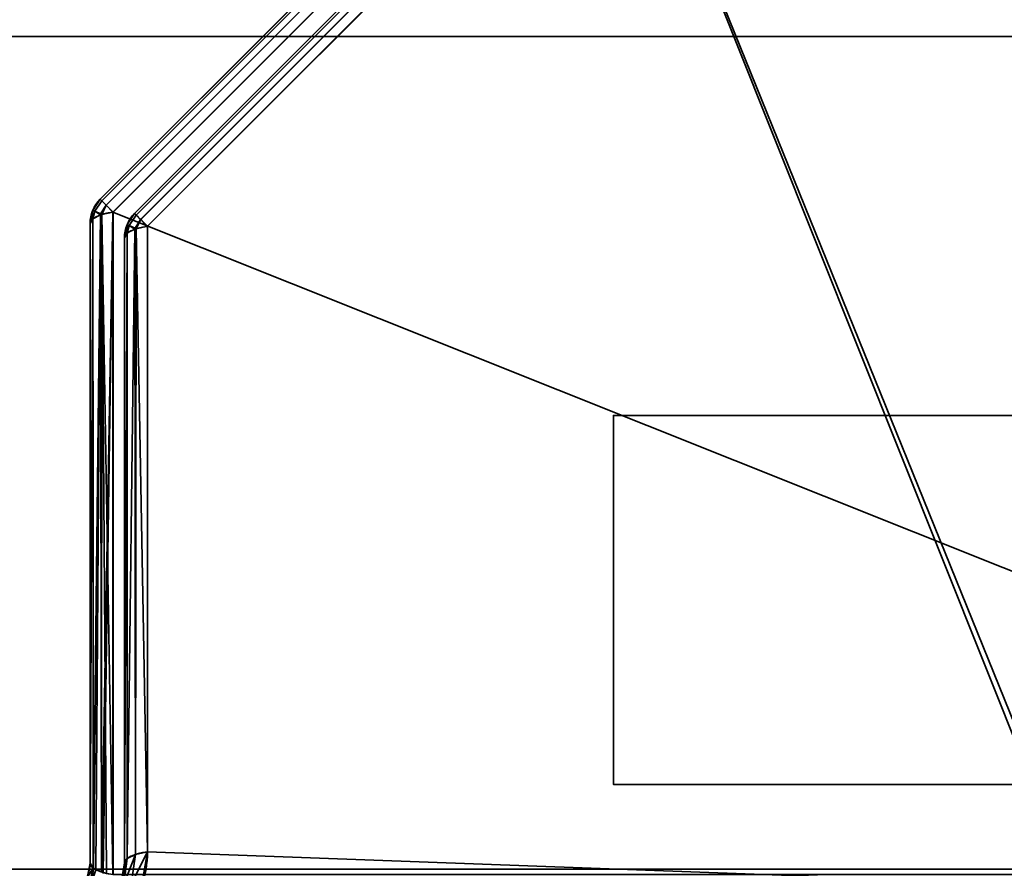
# Model space of a CAD drawing. Header units: millimetres. Extents: x -503 to 6703, y -110 to 249.
# Tile 918 of 1056: x 4005 to 4025, y -26 to -9. Entities that reach past the tile are written whole.
import ezdxf

# ---------------------------------------------------------------- set-up
doc = ezdxf.new("R2010")
doc.units = ezdxf.units.MM
doc.layers.add('152', color=7, linetype='Continuous', true_color=0xffffff)

# ---------------------------------------------------------------- blocks, each defined once
blk = doc.blocks.new('UG_SURFACE_004')
at = {"layer": '152', "color": 252, "linetype": 'Continuous', "lineweight": 35}
for points in [[(5156.5, -9.3, 2212.25), (5156.5, 230.4, 2212.25), (3843.5, 230.4, 2212.25), (3843.5, -9.3, 2212.25)], [(3993.5, -9.3, 2062.25), (3993.5, 230.4, 2062.25), (5006.5, 230.4, 2062.25), (5006.5, -9.3, 2062.25)], [(5156.5, -9.3, 2212.25), (3843.5, -9.3, 2212.25), (3993.5, -9.3, 2062.25), (5006.5, -9.3, 2062.25)]]:
    blk.add_3dface(points, dxfattribs=at)
blk = doc.blocks.new('UG_SURFACE_313')
at = {"layer": '152', "color": 35, "linetype": 'Continuous', "lineweight": 35}
for points in [[(4037, -17, 1037), (4017, -17, 1037), (4017, -17, 1067), (4037, -17, 1067)], [(4037, -24.5, 1037), (4017, -24.5, 1037), (4017, -17, 1037), (4037, -17, 1037)], [(4037, -17, 1067), (4017, -17, 1067), (4017, -24.5, 1067), (4037, -24.5, 1067)], [(4017, -17, 1037), (4017, -24.5, 1037), (4017, -24.5, 1067), (4017, -17, 1067)], [(4037, -24.5, 1067), (4017, -24.5, 1067), (4017, -24.5, 1037), (4037, -24.5, 1037)]]:
    blk.add_3dface(points, dxfattribs=at)
blk = doc.blocks.new('UG_SURFACE_335')
at = {"layer": '152', "color": 252, "linetype": 'Continuous', "lineweight": 35}
for points in [[(4037, -17, 1037), (4017, -17, 1037), (4017, -17, 1067), (4037, -17, 1067)], [(4037, -24.5, 1037), (4017, -24.5, 1037), (4017, -17, 1037), (4037, -17, 1037)], [(4037, -17, 1067), (4017, -17, 1067), (4017, -24.5, 1067), (4037, -24.5, 1067)], [(4017, -17, 1037), (4017, -24.5, 1037), (4017, -24.5, 1067), (4017, -17, 1067)], [(4037, -24.5, 1067), (4017, -24.5, 1067), (4017, -24.5, 1037), (4037, -24.5, 1037)]]:
    blk.add_3dface(points, dxfattribs=at)
blk = doc.blocks.new('UG_SURFACE_348')
at = {"layer": '152', "color": 252, "linetype": 'Continuous', "lineweight": 35}
for points in [[(4006.596, -12.637, 1158.736), (4016.637, -2.596, 1158.736), (4016.605, -2.564, 1158.489), (4006.564, -12.605, 1158.489)], [(4016.637, -2.596, 1011.264), (4006.596, -12.637, 1011.264), (4006.564, -12.605, 1011.511), (4016.605, -2.564, 1011.511)], [(4016.605, -2.564, 1158.489), (4016.605, -2.564, 1011.511), (4006.564, -12.605, 1011.511), (4006.564, -12.605, 1158.489)], [(4016.637, -2.596, 1158.737), (4016.637, -2.596, 1158.736), (4006.596, -12.637, 1158.736), (4006.596, -12.637, 1158.737)], [(4006.596, -12.637, 1158.737), (4006.688, -12.729, 1158.951), (4016.728, -2.688, 1158.951), (4016.637, -2.596, 1158.737)], [(4016.637, -2.596, 1011.263), (4016.728, -2.688, 1011.049), (4006.688, -12.729, 1011.049), (4006.596, -12.637, 1011.263)], [(4006.596, -12.637, 1011.263), (4006.596, -12.637, 1011.264), (4016.637, -2.596, 1011.264), (4016.637, -2.596, 1011.263)], [(4016.73, -2.689, 1158.954), (4016.728, -2.688, 1158.951), (4006.688, -12.729, 1158.951), (4006.689, -12.73, 1158.954)], [(4006.689, -12.73, 1011.046), (4006.688, -12.729, 1011.049), (4016.728, -2.688, 1011.049), (4016.73, -2.689, 1011.046)], [(4006.689, -12.73, 1158.954), (4006.826, -12.868, 1159.107), (4016.868, -2.827, 1159.107), (4016.73, -2.689, 1158.954)], [(4016.73, -2.689, 1011.046), (4016.868, -2.827, 1010.893), (4006.826, -12.868, 1010.893), (4006.689, -12.73, 1011.046)], [(4030.333, -22.252, 1171.473), (4030.333, -2.827, 1164.17), (4016.868, -2.827, 1159.107), (4006.826, -12.868, 1159.107)], [(4026.252, -26.332, 998.527), (4006.826, -26.332, 1005.831), (4006.826, -12.868, 1010.893), (4016.868, -2.827, 1010.893)], [(4016.868, -2.827, 1010.893), (4030.333, -2.827, 1005.831), (4030.333, -22.252, 998.527), (4026.252, -26.332, 998.527)], [(4007.296, -12.927, 1011.685), (4016.927, -3.296, 1011.685), (4016.895, -3.264, 1011.932), (4007.264, -12.895, 1011.932)], [(4016.895, -3.264, 1158.068), (4007.264, -12.895, 1158.068), (4007.264, -12.895, 1011.932), (4016.895, -3.264, 1011.932)], [(4016.927, -3.296, 1158.315), (4007.296, -12.927, 1158.315), (4007.264, -12.895, 1158.068), (4016.895, -3.264, 1158.068)], [(4016.927, -3.296, 1011.683), (4016.927, -3.296, 1011.685), (4007.296, -12.927, 1011.685), (4007.296, -12.927, 1011.683)], [(4007.296, -12.927, 1011.683), (4007.388, -13.019, 1011.47), (4017.018, -3.388, 1011.47), (4016.927, -3.296, 1011.683)], [(4007.296, -12.927, 1158.317), (4007.296, -12.927, 1158.315), (4016.927, -3.296, 1158.315), (4016.927, -3.296, 1158.317)], [(4016.927, -3.296, 1158.317), (4017.018, -3.388, 1158.53), (4007.388, -13.019, 1158.53), (4007.296, -12.927, 1158.317)], [(4017.02, -3.389, 1011.467), (4017.018, -3.388, 1011.47), (4007.388, -13.019, 1011.47), (4007.389, -13.02, 1011.467)], [(4007.389, -13.02, 1158.533), (4007.388, -13.019, 1158.53), (4017.018, -3.388, 1158.53), (4017.02, -3.389, 1158.533)], [(4007.389, -13.02, 1011.467), (4007.526, -13.157, 1011.314), (4017.158, -3.527, 1011.314), (4017.02, -3.389, 1011.467)], [(4017.02, -3.389, 1158.533), (4017.158, -3.527, 1158.686), (4007.526, -13.157, 1158.686), (4007.389, -13.02, 1158.533)], [(4026.485, -26.565, 1170.855), (4007.526, -25.868, 1163.465), (4007.526, -13.157, 1158.686), (4017.158, -3.527, 1158.686)], [(4017.158, -3.527, 1011.314), (4007.526, -13.157, 1011.314), (4007.526, -25.868, 1006.535), (4026.485, -26.565, 999.145)], [(4017.158, -3.527, 1158.686), (4029.868, -3.527, 1163.465), (4030.565, -22.485, 1170.855), (4026.485, -26.565, 1170.855)], [(4026.485, -26.565, 999.145), (4030.565, -22.485, 999.145), (4029.868, -3.527, 1006.535), (4017.158, -3.527, 1011.314)], [(4006.413, -12.832, 1011.511), (4006.413, -12.832, 1158.489), (4006.564, -12.605, 1158.489), (4006.564, -12.605, 1011.511)], [(4006.454, -12.851, 1158.737), (4006.596, -12.637, 1158.736), (4006.564, -12.605, 1158.489), (4006.413, -12.832, 1158.489)], [(4006.413, -12.832, 1011.511), (4006.564, -12.605, 1011.511), (4006.596, -12.637, 1011.264), (4006.454, -12.851, 1011.263)], [(4006.454, -12.851, 1158.737), (4006.596, -12.637, 1158.737), (4006.596, -12.637, 1158.736)], [(4006.688, -12.729, 1158.951), (4006.596, -12.637, 1158.737), (4006.454, -12.851, 1158.737), (4006.575, -12.901, 1158.954)], [(4006.575, -12.901, 1011.046), (4006.454, -12.851, 1011.263), (4006.596, -12.637, 1011.263), (4006.688, -12.729, 1011.049)], [(4006.596, -12.637, 1011.264), (4006.596, -12.637, 1011.263), (4006.454, -12.851, 1011.263)], [(4006.575, -12.901, 1158.954), (4006.689, -12.73, 1158.954), (4006.688, -12.729, 1158.951)], [(4006.688, -12.729, 1011.049), (4006.689, -12.73, 1011.046), (4006.575, -12.901, 1011.046)], [(4006.689, -12.73, 1158.954), (4006.575, -12.901, 1158.954), (4006.599, -12.916, 1158.979)], [(4006.599, -12.916, 1011.021), (4006.575, -12.901, 1011.046), (4006.689, -12.73, 1011.046)], [(4006.599, -12.916, 1158.979), (4006.826, -12.868, 1159.107), (4006.689, -12.73, 1158.954)], [(4006.689, -12.73, 1011.046), (4006.826, -12.868, 1010.893), (4006.599, -12.916, 1011.021)], [(4006.412, -12.834, 1011.511), (4006.359, -13.1, 1011.511), (4006.359, -13.1, 1158.489), (4006.412, -12.834, 1158.489)], [(4006.412, -12.834, 1158.489), (4006.359, -13.1, 1158.489), (4006.414, -13.007, 1158.737)], [(4006.414, -13.007, 1011.263), (4006.359, -13.1, 1011.511), (4006.412, -12.834, 1011.511)], [(4006.417, -13.002, 1158.751), (4006.414, -13.007, 1158.737), (4006.359, -26.1, 1163.377)], [(4006.359, -26.1, 1163.377), (4006.424, -26.198, 1163.71), (4006.417, -13.002, 1158.751)], [(4006.414, -13.007, 1158.737), (4006.359, -13.1, 1158.489), (4006.359, -26.1, 1163.377)], [(4006.414, -13.007, 1011.263), (4006.364, -26.131, 1006.518), (4006.359, -26.1, 1006.623)], [(4006.359, -26.1, 1006.623), (4006.359, -13.1, 1011.511), (4006.414, -13.007, 1011.263)], [(4006.414, -13.007, 1011.263), (4006.433, -26.196, 1006.295), (4006.364, -26.131, 1006.518)], [(4006.412, -12.834, 1158.489), (4006.413, -12.832, 1158.489), (4006.413, -12.832, 1011.511), (4006.412, -12.834, 1011.511)], [(4006.413, -12.832, 1158.489), (4006.412, -12.834, 1158.489), (4006.454, -12.851, 1158.737)], [(4006.454, -12.851, 1011.263), (4006.412, -12.834, 1011.511), (4006.413, -12.832, 1011.511)], [(4006.414, -13.007, 1158.737), (4006.454, -12.851, 1158.737), (4006.412, -12.834, 1158.489)], [(4006.412, -12.834, 1011.511), (4006.454, -12.851, 1011.263), (4006.414, -13.007, 1011.263)], [(4006.454, -12.851, 1158.737), (4006.414, -13.007, 1158.737), (4006.417, -13.002, 1158.751)], [(4006.417, -13.002, 1011.249), (4006.414, -13.007, 1011.263), (4006.454, -12.851, 1011.263)], [(4006.414, -13.007, 1011.263), (4006.417, -13.002, 1011.249), (4006.433, -26.196, 1006.295)], [(4006.454, -12.851, 1158.737), (4006.417, -13.002, 1158.751), (4006.57, -12.926, 1158.952)], [(4006.57, -12.926, 1011.048), (4006.417, -13.002, 1011.249), (4006.454, -12.851, 1011.263)], [(4006.57, -12.926, 1158.952), (4006.417, -13.002, 1158.751), (4006.424, -26.198, 1163.71)], [(4006.433, -26.196, 1006.295), (4006.417, -13.002, 1011.249), (4006.57, -12.926, 1011.048)], [(4006.582, -12.92, 1158.969), (4006.57, -12.926, 1158.952), (4006.424, -26.198, 1163.71)], [(4006.424, -26.198, 1163.71), (4006.433, -26.21, 1163.751), (4006.582, -12.92, 1158.969)], [(4006.433, -26.21, 1163.751), (4006.59, -26.278, 1163.984), (4006.582, -12.92, 1158.969)], [(4006.57, -12.926, 1011.048), (4006.475, -26.236, 1006.16), (4006.433, -26.196, 1006.295)], [(4006.57, -12.926, 1158.952), (4006.575, -12.901, 1158.954), (4006.454, -12.851, 1158.737)], [(4006.454, -12.851, 1011.263), (4006.575, -12.901, 1011.046), (4006.57, -12.926, 1011.048)], [(4006.57, -12.926, 1011.048), (4006.594, -26.276, 1006.022), (4006.475, -26.236, 1006.16)], [(4006.575, -12.901, 1158.954), (4006.57, -12.926, 1158.952), (4006.582, -12.92, 1158.969)], [(4006.582, -12.92, 1011.031), (4006.57, -12.926, 1011.048), (4006.575, -12.901, 1011.046)], [(4006.57, -12.926, 1011.048), (4006.582, -12.92, 1011.031), (4006.594, -26.276, 1006.022)], [(4006.582, -12.92, 1158.969), (4006.599, -12.916, 1158.979), (4006.575, -12.901, 1158.954)], [(4006.575, -12.901, 1011.046), (4006.599, -12.916, 1011.021), (4006.582, -12.92, 1011.031)], [(4006.599, -12.916, 1158.979), (4006.582, -12.92, 1158.969), (4006.59, -26.278, 1163.984)], [(4006.594, -26.276, 1006.022), (4006.582, -12.92, 1011.031), (4006.599, -12.916, 1011.021)], [(4006.826, -12.868, 1159.107), (4006.599, -12.916, 1158.979), (4006.59, -26.278, 1163.984)], [(4006.59, -26.278, 1163.984), (4006.627, -26.294, 1164.038), (4006.826, -12.868, 1159.107)], [(4006.599, -12.916, 1011.021), (4006.693, -26.31, 1005.907), (4006.594, -26.276, 1006.022)], [(4006.599, -12.916, 1011.021), (4006.826, -12.868, 1010.893), (4006.826, -26.332, 1005.831)], [(4006.599, -12.916, 1011.021), (4006.826, -26.332, 1005.831), (4006.693, -26.31, 1005.907)], [(4006.627, -26.294, 1164.038), (4006.826, -26.332, 1164.17), (4006.826, -12.868, 1159.107)], [(4006.826, -12.868, 1159.107), (4006.826, -26.332, 1164.17), (4026.252, -26.332, 1171.473), (4030.333, -22.252, 1171.473)], [(4007.113, -13.122, 1158.068), (4007.113, -13.122, 1011.932), (4007.264, -12.895, 1011.932), (4007.264, -12.895, 1158.068)], [(4007.154, -13.141, 1011.683), (4007.296, -12.927, 1011.685), (4007.264, -12.895, 1011.932), (4007.113, -13.122, 1011.932)], [(4007.113, -13.122, 1158.068), (4007.264, -12.895, 1158.068), (4007.296, -12.927, 1158.315), (4007.154, -13.141, 1158.317)], [(4007.154, -13.141, 1011.683), (4007.296, -12.927, 1011.683), (4007.296, -12.927, 1011.685)], [(4007.388, -13.019, 1011.47), (4007.296, -12.927, 1011.683), (4007.154, -13.141, 1011.683), (4007.275, -13.191, 1011.467)], [(4007.275, -13.191, 1158.533), (4007.154, -13.141, 1158.317), (4007.296, -12.927, 1158.317), (4007.388, -13.019, 1158.53)], [(4007.296, -12.927, 1158.315), (4007.296, -12.927, 1158.317), (4007.154, -13.141, 1158.317)], [(4006.359, -26.1, 1006.623), (4006.359, -26.1, 1163.377), (4006.359, -13.1, 1158.489), (4006.359, -13.1, 1011.511)], [(4007.112, -13.123, 1158.068), (4007.059, -13.39, 1158.068), (4007.059, -13.39, 1011.932), (4007.112, -13.123, 1011.932)], [(4007.112, -13.123, 1011.932), (4007.059, -13.39, 1011.932), (4007.114, -13.297, 1011.684)], [(4007.114, -13.297, 1158.316), (4007.059, -13.39, 1158.068), (4007.112, -13.123, 1158.068)], [(4007.112, -13.123, 1011.932), (4007.113, -13.122, 1011.932), (4007.113, -13.122, 1158.068), (4007.112, -13.123, 1158.068)], [(4007.113, -13.122, 1011.932), (4007.112, -13.123, 1011.932), (4007.154, -13.141, 1011.683)], [(4007.154, -13.141, 1158.317), (4007.112, -13.123, 1158.068), (4007.113, -13.122, 1158.068)], [(4007.114, -13.297, 1011.684), (4007.154, -13.141, 1011.683), (4007.112, -13.123, 1011.932)], [(4007.112, -13.123, 1158.068), (4007.154, -13.141, 1158.317), (4007.114, -13.297, 1158.316)], [(4007.154, -13.141, 1011.683), (4007.114, -13.297, 1011.684), (4007.117, -13.291, 1011.67)], [(4007.117, -13.291, 1158.33), (4007.114, -13.297, 1158.316), (4007.154, -13.141, 1158.317)], [(4007.154, -13.141, 1011.683), (4007.117, -13.291, 1011.67), (4007.27, -13.216, 1011.469)], [(4007.27, -13.216, 1158.532), (4007.117, -13.291, 1158.33), (4007.154, -13.141, 1158.317)], [(4007.117, -26.002, 1006.891), (4007.282, -25.92, 1006.673), (4007.282, -13.209, 1011.452), (4007.27, -13.216, 1011.469)], [(4007.27, -13.216, 1011.469), (4007.275, -13.191, 1011.467), (4007.154, -13.141, 1011.683)], [(4007.154, -13.141, 1158.317), (4007.275, -13.191, 1158.533), (4007.27, -13.216, 1158.532)], [(4007.275, -13.191, 1011.467), (4007.27, -13.216, 1011.469), (4007.282, -13.209, 1011.452)], [(4007.282, -13.209, 1158.548), (4007.27, -13.216, 1158.532), (4007.275, -13.191, 1158.533)], [(4007.27, -13.216, 1158.532), (4007.282, -13.209, 1158.548), (4007.282, -25.92, 1163.327)], [(4007.275, -13.191, 1011.467), (4007.389, -13.02, 1011.467), (4007.388, -13.019, 1011.47)], [(4007.388, -13.019, 1158.53), (4007.389, -13.02, 1158.533), (4007.275, -13.191, 1158.533)], [(4007.389, -13.02, 1011.467), (4007.275, -13.191, 1011.467), (4007.299, -13.206, 1011.442)], [(4007.299, -13.206, 1158.558), (4007.275, -13.191, 1158.533), (4007.389, -13.02, 1158.533)], [(4007.282, -13.209, 1011.452), (4007.299, -13.206, 1011.442), (4007.275, -13.191, 1011.467)], [(4007.275, -13.191, 1158.533), (4007.299, -13.206, 1158.558), (4007.282, -13.209, 1158.548)], [(4007.282, -25.92, 1006.673), (4007.526, -25.868, 1006.535), (4007.526, -13.157, 1011.314), (4007.299, -13.206, 1011.442)], [(4007.299, -13.206, 1011.442), (4007.282, -13.209, 1011.452), (4007.282, -25.92, 1006.673)], [(4007.526, -25.868, 1163.465), (4007.282, -25.92, 1163.327), (4007.282, -13.209, 1158.548), (4007.299, -13.206, 1158.558)], [(4007.299, -13.206, 1011.442), (4007.526, -13.157, 1011.314), (4007.389, -13.02, 1011.467)], [(4007.389, -13.02, 1158.533), (4007.526, -13.157, 1158.686), (4007.299, -13.206, 1158.558)], [(4007.299, -13.206, 1158.558), (4007.526, -13.157, 1158.686), (4007.526, -25.868, 1163.465)], [(4007.059, -26.1, 1007.153), (4007.117, -26.002, 1006.891), (4007.117, -13.291, 1011.67), (4007.114, -13.297, 1011.684)], [(4007.114, -13.297, 1011.684), (4007.059, -13.39, 1011.932), (4007.059, -26.1, 1007.153)], [(4007.117, -26.002, 1163.109), (4007.059, -26.1, 1162.847), (4007.059, -13.39, 1158.068), (4007.114, -13.297, 1158.316)], [(4007.059, -13.39, 1158.068), (4007.059, -26.1, 1162.847), (4007.059, -26.1, 1007.153), (4007.059, -13.39, 1011.932)], [(4007.114, -13.297, 1158.316), (4007.117, -13.291, 1158.33), (4007.117, -26.002, 1163.109)], [(4007.27, -13.216, 1011.469), (4007.117, -13.291, 1011.67), (4007.117, -26.002, 1006.891)], [(4007.282, -25.92, 1163.327), (4007.117, -26.002, 1163.109), (4007.117, -13.291, 1158.33), (4007.27, -13.216, 1158.532)], [(4007.117, -26.002, 1163.109), (4007.045, -26.527, 1163.316), (4006.979, -26.565, 1163.064)], [(4006.979, -26.565, 1163.064), (4007.059, -26.1, 1162.847), (4007.117, -26.002, 1163.109)], [(4007.117, -26.002, 1006.891), (4007.059, -26.1, 1007.153), (4006.979, -26.565, 1006.936)], [(4006.979, -26.565, 1006.936), (4007.045, -26.527, 1006.684), (4007.117, -26.002, 1006.891)], [(4007.282, -25.92, 1163.327), (4007.195, -26.527, 1163.532), (4007.045, -26.527, 1163.316)], [(4007.045, -26.527, 1163.316), (4007.117, -26.002, 1163.109), (4007.282, -25.92, 1163.327)], [(4007.282, -25.92, 1006.673), (4007.117, -26.002, 1006.891), (4007.045, -26.527, 1006.684)], [(4007.045, -26.527, 1006.684), (4007.195, -26.527, 1006.468), (4007.282, -25.92, 1006.673)], [(4007.526, -25.868, 1163.465), (4007.408, -26.565, 1163.682), (4007.195, -26.527, 1163.532)], [(4007.195, -26.527, 1163.532), (4007.282, -25.92, 1163.327), (4007.526, -25.868, 1163.465)], [(4007.526, -25.868, 1006.535), (4007.282, -25.92, 1006.673), (4007.195, -26.527, 1006.468)], [(4007.195, -26.527, 1006.468), (4007.408, -26.565, 1006.317), (4007.526, -25.868, 1006.535)], [(4026.485, -26.565, 1170.855), (4007.408, -26.565, 1163.682), (4007.526, -25.868, 1163.465)], [(4007.526, -25.868, 1006.535), (4007.408, -26.565, 1006.317), (4026.485, -26.565, 999.145)], [(4006.303, -26.389, 1006.511), (4006.364, -26.131, 1006.518), (4006.433, -26.196, 1006.295)], [(4006.364, -26.131, 1006.518), (4006.303, -26.389, 1006.511), (4006.306, -26.368, 1006.623)], [(4006.402, -26.459, 1006.115), (4006.303, -26.389, 1006.511), (4006.433, -26.196, 1006.295)], [(4006.424, -26.198, 1163.71), (4006.359, -26.1, 1163.377), (4006.306, -26.368, 1163.377)], [(4006.306, -26.368, 1006.623), (4006.306, -26.368, 1163.377), (4006.359, -26.1, 1163.377), (4006.359, -26.1, 1006.623)], [(4006.306, -26.368, 1006.623), (4006.359, -26.1, 1006.623), (4006.364, -26.131, 1006.518)], [(4006.306, -26.368, 1163.377), (4006.359, -26.442, 1163.786), (4006.424, -26.198, 1163.71)], [(4006.359, -26.442, 1163.786), (4006.433, -26.21, 1163.751), (4006.424, -26.198, 1163.71)], [(4006.433, -26.196, 1006.295), (4006.475, -26.236, 1006.16), (4006.402, -26.459, 1006.115)], [(4006.979, -26.565, 1006.936), (4007.059, -26.1, 1162.847), (4006.979, -26.565, 1163.064)], [(4006.979, -26.565, 1006.936), (4007.059, -26.1, 1007.153), (4007.059, -26.1, 1162.847)]]:
    blk.add_3dface(points, dxfattribs=at)
blk = doc.blocks.new('UG_SURFACE_386')
at = {"layer": '152', "color": 252, "linetype": 'Continuous', "lineweight": 35}
for points in [[(3978, -9.3, 2075.25), (5022, -9.3, 2075.25), (5020.5, -9.3, 2073.75), (3979.5, -9.3, 2073.75)], [(3978, -9.3, 2075.25), (3978, -26.22, 2075.25), (5022, -26.22, 2075.25), (5022, -9.3, 2075.25)], [(3979.5, -9.3, 2073.75), (5020.5, -9.3, 2073.75), (5020.5, -26.22, 2073.75), (3979.5, -26.22, 2073.75)]]:
    blk.add_3dface(points, dxfattribs=at)
blk = doc.blocks.new('UG_SURFACE_391')
at = {"layer": '152', "color": 252, "linetype": 'Continuous', "lineweight": 35}
for points in [[(4006.596, -12.637, 1158.736), (4016.637, -2.596, 1158.736), (4016.605, -2.564, 1158.489), (4006.564, -12.605, 1158.489)], [(4016.637, -2.596, 1011.264), (4006.596, -12.637, 1011.264), (4006.564, -12.605, 1011.511), (4016.605, -2.564, 1011.511)], [(4016.605, -2.564, 1158.489), (4016.605, -2.564, 1011.511), (4006.564, -12.605, 1011.511), (4006.564, -12.605, 1158.489)], [(4016.637, -2.596, 1158.737), (4016.637, -2.596, 1158.736), (4006.596, -12.637, 1158.736), (4006.596, -12.637, 1158.737)], [(4006.596, -12.637, 1158.737), (4006.688, -12.729, 1158.951), (4016.728, -2.688, 1158.951), (4016.637, -2.596, 1158.737)], [(4016.637, -2.596, 1011.263), (4016.728, -2.688, 1011.049), (4006.688, -12.729, 1011.049), (4006.596, -12.637, 1011.263)], [(4006.596, -12.637, 1011.263), (4006.596, -12.637, 1011.264), (4016.637, -2.596, 1011.264), (4016.637, -2.596, 1011.263)], [(4016.73, -2.689, 1158.954), (4016.728, -2.688, 1158.951), (4006.688, -12.729, 1158.951), (4006.689, -12.73, 1158.954)], [(4006.689, -12.73, 1011.046), (4006.688, -12.729, 1011.049), (4016.728, -2.688, 1011.049), (4016.73, -2.689, 1011.046)], [(4006.689, -12.73, 1158.954), (4006.826, -12.868, 1159.107), (4016.868, -2.827, 1159.107), (4016.73, -2.689, 1158.954)], [(4016.73, -2.689, 1011.046), (4016.868, -2.827, 1010.893), (4006.826, -12.868, 1010.893), (4006.689, -12.73, 1011.046)], [(4030.333, -22.252, 1171.473), (4030.333, -2.827, 1164.17), (4016.868, -2.827, 1159.107), (4006.826, -12.868, 1159.107)], [(4026.252, -26.332, 998.527), (4006.826, -26.332, 1005.831), (4006.826, -12.868, 1010.893), (4016.868, -2.827, 1010.893)], [(4016.868, -2.827, 1010.893), (4030.333, -2.827, 1005.831), (4030.333, -22.252, 998.527), (4026.252, -26.332, 998.527)], [(4007.296, -12.927, 1011.685), (4016.927, -3.296, 1011.685), (4016.895, -3.264, 1011.932), (4007.264, -12.895, 1011.932)], [(4016.895, -3.264, 1158.068), (4007.264, -12.895, 1158.068), (4007.264, -12.895, 1011.932), (4016.895, -3.264, 1011.932)], [(4016.927, -3.296, 1158.315), (4007.296, -12.927, 1158.315), (4007.264, -12.895, 1158.068), (4016.895, -3.264, 1158.068)], [(4016.927, -3.296, 1011.683), (4016.927, -3.296, 1011.685), (4007.296, -12.927, 1011.685), (4007.296, -12.927, 1011.683)], [(4007.296, -12.927, 1011.683), (4007.388, -13.019, 1011.47), (4017.018, -3.388, 1011.47), (4016.927, -3.296, 1011.683)], [(4007.296, -12.927, 1158.317), (4007.296, -12.927, 1158.315), (4016.927, -3.296, 1158.315), (4016.927, -3.296, 1158.317)], [(4016.927, -3.296, 1158.317), (4017.018, -3.388, 1158.53), (4007.388, -13.019, 1158.53), (4007.296, -12.927, 1158.317)], [(4017.02, -3.389, 1011.467), (4017.018, -3.388, 1011.47), (4007.388, -13.019, 1011.47), (4007.389, -13.02, 1011.467)], [(4007.389, -13.02, 1158.533), (4007.388, -13.019, 1158.53), (4017.018, -3.388, 1158.53), (4017.02, -3.389, 1158.533)], [(4007.389, -13.02, 1011.467), (4007.526, -13.157, 1011.314), (4017.158, -3.527, 1011.314), (4017.02, -3.389, 1011.467)], [(4017.02, -3.389, 1158.533), (4017.158, -3.527, 1158.686), (4007.526, -13.157, 1158.686), (4007.389, -13.02, 1158.533)], [(4026.485, -26.565, 1170.855), (4007.526, -25.868, 1163.465), (4007.526, -13.157, 1158.686), (4017.158, -3.527, 1158.686)], [(4017.158, -3.527, 1011.314), (4007.526, -13.157, 1011.314), (4007.526, -25.868, 1006.535), (4026.485, -26.565, 999.145)], [(4017.158, -3.527, 1158.686), (4029.868, -3.527, 1163.465), (4030.565, -22.485, 1170.855), (4026.485, -26.565, 1170.855)], [(4026.485, -26.565, 999.145), (4030.565, -22.485, 999.145), (4029.868, -3.527, 1006.535), (4017.158, -3.527, 1011.314)], [(4006.413, -12.832, 1011.511), (4006.413, -12.832, 1158.489), (4006.564, -12.605, 1158.489), (4006.564, -12.605, 1011.511)], [(4006.454, -12.851, 1158.737), (4006.596, -12.637, 1158.736), (4006.564, -12.605, 1158.489), (4006.413, -12.832, 1158.489)], [(4006.413, -12.832, 1011.511), (4006.564, -12.605, 1011.511), (4006.596, -12.637, 1011.264), (4006.454, -12.851, 1011.263)], [(4006.454, -12.851, 1158.737), (4006.596, -12.637, 1158.737), (4006.596, -12.637, 1158.736)], [(4006.688, -12.729, 1158.951), (4006.596, -12.637, 1158.737), (4006.454, -12.851, 1158.737), (4006.575, -12.901, 1158.954)], [(4006.575, -12.901, 1011.046), (4006.454, -12.851, 1011.263), (4006.596, -12.637, 1011.263), (4006.688, -12.729, 1011.049)], [(4006.596, -12.637, 1011.264), (4006.596, -12.637, 1011.263), (4006.454, -12.851, 1011.263)], [(4006.575, -12.901, 1158.954), (4006.689, -12.73, 1158.954), (4006.688, -12.729, 1158.951)], [(4006.688, -12.729, 1011.049), (4006.689, -12.73, 1011.046), (4006.575, -12.901, 1011.046)], [(4006.689, -12.73, 1158.954), (4006.575, -12.901, 1158.954), (4006.599, -12.916, 1158.979)], [(4006.599, -12.916, 1011.021), (4006.575, -12.901, 1011.046), (4006.689, -12.73, 1011.046)], [(4006.599, -12.916, 1158.979), (4006.826, -12.868, 1159.107), (4006.689, -12.73, 1158.954)], [(4006.689, -12.73, 1011.046), (4006.826, -12.868, 1010.893), (4006.599, -12.916, 1011.021)], [(4006.412, -12.834, 1011.511), (4006.359, -13.1, 1011.511), (4006.359, -13.1, 1158.489), (4006.412, -12.834, 1158.489)], [(4006.412, -12.834, 1158.489), (4006.359, -13.1, 1158.489), (4006.414, -13.007, 1158.737)], [(4006.414, -13.007, 1011.263), (4006.359, -13.1, 1011.511), (4006.412, -12.834, 1011.511)], [(4006.417, -13.002, 1158.751), (4006.414, -13.007, 1158.737), (4006.359, -26.1, 1163.377)], [(4006.359, -26.1, 1163.377), (4006.424, -26.198, 1163.71), (4006.417, -13.002, 1158.751)], [(4006.414, -13.007, 1158.737), (4006.359, -13.1, 1158.489), (4006.359, -26.1, 1163.377)], [(4006.414, -13.007, 1011.263), (4006.364, -26.131, 1006.518), (4006.359, -26.1, 1006.623)], [(4006.359, -26.1, 1006.623), (4006.359, -13.1, 1011.511), (4006.414, -13.007, 1011.263)], [(4006.414, -13.007, 1011.263), (4006.433, -26.196, 1006.295), (4006.364, -26.131, 1006.518)], [(4006.412, -12.834, 1158.489), (4006.413, -12.832, 1158.489), (4006.413, -12.832, 1011.511), (4006.412, -12.834, 1011.511)], [(4006.413, -12.832, 1158.489), (4006.412, -12.834, 1158.489), (4006.454, -12.851, 1158.737)], [(4006.454, -12.851, 1011.263), (4006.412, -12.834, 1011.511), (4006.413, -12.832, 1011.511)], [(4006.414, -13.007, 1158.737), (4006.454, -12.851, 1158.737), (4006.412, -12.834, 1158.489)], [(4006.412, -12.834, 1011.511), (4006.454, -12.851, 1011.263), (4006.414, -13.007, 1011.263)], [(4006.454, -12.851, 1158.737), (4006.414, -13.007, 1158.737), (4006.417, -13.002, 1158.751)], [(4006.417, -13.002, 1011.249), (4006.414, -13.007, 1011.263), (4006.454, -12.851, 1011.263)], [(4006.414, -13.007, 1011.263), (4006.417, -13.002, 1011.249), (4006.433, -26.196, 1006.295)], [(4006.454, -12.851, 1158.737), (4006.417, -13.002, 1158.751), (4006.57, -12.926, 1158.952)], [(4006.57, -12.926, 1011.048), (4006.417, -13.002, 1011.249), (4006.454, -12.851, 1011.263)], [(4006.57, -12.926, 1158.952), (4006.417, -13.002, 1158.751), (4006.424, -26.198, 1163.71)], [(4006.433, -26.196, 1006.295), (4006.417, -13.002, 1011.249), (4006.57, -12.926, 1011.048)], [(4006.582, -12.92, 1158.969), (4006.57, -12.926, 1158.952), (4006.424, -26.198, 1163.71)], [(4006.424, -26.198, 1163.71), (4006.433, -26.21, 1163.751), (4006.582, -12.92, 1158.969)], [(4006.433, -26.21, 1163.751), (4006.59, -26.278, 1163.984), (4006.582, -12.92, 1158.969)], [(4006.57, -12.926, 1011.048), (4006.475, -26.236, 1006.16), (4006.433, -26.196, 1006.295)], [(4006.57, -12.926, 1158.952), (4006.575, -12.901, 1158.954), (4006.454, -12.851, 1158.737)], [(4006.454, -12.851, 1011.263), (4006.575, -12.901, 1011.046), (4006.57, -12.926, 1011.048)], [(4006.57, -12.926, 1011.048), (4006.594, -26.276, 1006.022), (4006.475, -26.236, 1006.16)], [(4006.575, -12.901, 1158.954), (4006.57, -12.926, 1158.952), (4006.582, -12.92, 1158.969)], [(4006.582, -12.92, 1011.031), (4006.57, -12.926, 1011.048), (4006.575, -12.901, 1011.046)], [(4006.57, -12.926, 1011.048), (4006.582, -12.92, 1011.031), (4006.594, -26.276, 1006.022)], [(4006.582, -12.92, 1158.969), (4006.599, -12.916, 1158.979), (4006.575, -12.901, 1158.954)], [(4006.575, -12.901, 1011.046), (4006.599, -12.916, 1011.021), (4006.582, -12.92, 1011.031)], [(4006.599, -12.916, 1158.979), (4006.582, -12.92, 1158.969), (4006.59, -26.278, 1163.984)], [(4006.594, -26.276, 1006.022), (4006.582, -12.92, 1011.031), (4006.599, -12.916, 1011.021)], [(4006.826, -12.868, 1159.107), (4006.599, -12.916, 1158.979), (4006.59, -26.278, 1163.984)], [(4006.59, -26.278, 1163.984), (4006.627, -26.294, 1164.038), (4006.826, -12.868, 1159.107)], [(4006.599, -12.916, 1011.021), (4006.693, -26.31, 1005.907), (4006.594, -26.276, 1006.022)], [(4006.599, -12.916, 1011.021), (4006.826, -12.868, 1010.893), (4006.826, -26.332, 1005.831)], [(4006.599, -12.916, 1011.021), (4006.826, -26.332, 1005.831), (4006.693, -26.31, 1005.907)], [(4006.627, -26.294, 1164.038), (4006.826, -26.332, 1164.17), (4006.826, -12.868, 1159.107)], [(4006.826, -12.868, 1159.107), (4006.826, -26.332, 1164.17), (4026.252, -26.332, 1171.473), (4030.333, -22.252, 1171.473)], [(4007.113, -13.122, 1158.068), (4007.113, -13.122, 1011.932), (4007.264, -12.895, 1011.932), (4007.264, -12.895, 1158.068)], [(4007.154, -13.141, 1011.683), (4007.296, -12.927, 1011.685), (4007.264, -12.895, 1011.932), (4007.113, -13.122, 1011.932)], [(4007.113, -13.122, 1158.068), (4007.264, -12.895, 1158.068), (4007.296, -12.927, 1158.315), (4007.154, -13.141, 1158.317)], [(4007.154, -13.141, 1011.683), (4007.296, -12.927, 1011.683), (4007.296, -12.927, 1011.685)], [(4007.388, -13.019, 1011.47), (4007.296, -12.927, 1011.683), (4007.154, -13.141, 1011.683), (4007.275, -13.191, 1011.467)], [(4007.275, -13.191, 1158.533), (4007.154, -13.141, 1158.317), (4007.296, -12.927, 1158.317), (4007.388, -13.019, 1158.53)], [(4007.296, -12.927, 1158.315), (4007.296, -12.927, 1158.317), (4007.154, -13.141, 1158.317)], [(4006.359, -26.1, 1006.623), (4006.359, -26.1, 1163.377), (4006.359, -13.1, 1158.489), (4006.359, -13.1, 1011.511)], [(4007.112, -13.123, 1158.068), (4007.059, -13.39, 1158.068), (4007.059, -13.39, 1011.932), (4007.112, -13.123, 1011.932)], [(4007.112, -13.123, 1011.932), (4007.059, -13.39, 1011.932), (4007.114, -13.297, 1011.684)], [(4007.114, -13.297, 1158.316), (4007.059, -13.39, 1158.068), (4007.112, -13.123, 1158.068)], [(4007.112, -13.123, 1011.932), (4007.113, -13.122, 1011.932), (4007.113, -13.122, 1158.068), (4007.112, -13.123, 1158.068)], [(4007.113, -13.122, 1011.932), (4007.112, -13.123, 1011.932), (4007.154, -13.141, 1011.683)], [(4007.154, -13.141, 1158.317), (4007.112, -13.123, 1158.068), (4007.113, -13.122, 1158.068)], [(4007.114, -13.297, 1011.684), (4007.154, -13.141, 1011.683), (4007.112, -13.123, 1011.932)], [(4007.112, -13.123, 1158.068), (4007.154, -13.141, 1158.317), (4007.114, -13.297, 1158.316)], [(4007.154, -13.141, 1011.683), (4007.114, -13.297, 1011.684), (4007.117, -13.291, 1011.67)], [(4007.117, -13.291, 1158.33), (4007.114, -13.297, 1158.316), (4007.154, -13.141, 1158.317)], [(4007.154, -13.141, 1011.683), (4007.117, -13.291, 1011.67), (4007.27, -13.216, 1011.469)], [(4007.27, -13.216, 1158.532), (4007.117, -13.291, 1158.33), (4007.154, -13.141, 1158.317)], [(4007.117, -26.002, 1006.891), (4007.282, -25.92, 1006.673), (4007.282, -13.209, 1011.452), (4007.27, -13.216, 1011.469)], [(4007.27, -13.216, 1011.469), (4007.275, -13.191, 1011.467), (4007.154, -13.141, 1011.683)], [(4007.154, -13.141, 1158.317), (4007.275, -13.191, 1158.533), (4007.27, -13.216, 1158.532)], [(4007.275, -13.191, 1011.467), (4007.27, -13.216, 1011.469), (4007.282, -13.209, 1011.452)], [(4007.282, -13.209, 1158.548), (4007.27, -13.216, 1158.532), (4007.275, -13.191, 1158.533)], [(4007.27, -13.216, 1158.532), (4007.282, -13.209, 1158.548), (4007.282, -25.92, 1163.327)], [(4007.275, -13.191, 1011.467), (4007.389, -13.02, 1011.467), (4007.388, -13.019, 1011.47)], [(4007.388, -13.019, 1158.53), (4007.389, -13.02, 1158.533), (4007.275, -13.191, 1158.533)], [(4007.389, -13.02, 1011.467), (4007.275, -13.191, 1011.467), (4007.299, -13.206, 1011.442)], [(4007.299, -13.206, 1158.558), (4007.275, -13.191, 1158.533), (4007.389, -13.02, 1158.533)], [(4007.282, -13.209, 1011.452), (4007.299, -13.206, 1011.442), (4007.275, -13.191, 1011.467)], [(4007.275, -13.191, 1158.533), (4007.299, -13.206, 1158.558), (4007.282, -13.209, 1158.548)], [(4007.282, -25.92, 1006.673), (4007.526, -25.868, 1006.535), (4007.526, -13.157, 1011.314), (4007.299, -13.206, 1011.442)], [(4007.299, -13.206, 1011.442), (4007.282, -13.209, 1011.452), (4007.282, -25.92, 1006.673)], [(4007.526, -25.868, 1163.465), (4007.282, -25.92, 1163.327), (4007.282, -13.209, 1158.548), (4007.299, -13.206, 1158.558)], [(4007.299, -13.206, 1011.442), (4007.526, -13.157, 1011.314), (4007.389, -13.02, 1011.467)], [(4007.389, -13.02, 1158.533), (4007.526, -13.157, 1158.686), (4007.299, -13.206, 1158.558)], [(4007.299, -13.206, 1158.558), (4007.526, -13.157, 1158.686), (4007.526, -25.868, 1163.465)], [(4007.059, -26.1, 1007.153), (4007.117, -26.002, 1006.891), (4007.117, -13.291, 1011.67), (4007.114, -13.297, 1011.684)], [(4007.114, -13.297, 1011.684), (4007.059, -13.39, 1011.932), (4007.059, -26.1, 1007.153)], [(4007.117, -26.002, 1163.109), (4007.059, -26.1, 1162.847), (4007.059, -13.39, 1158.068), (4007.114, -13.297, 1158.316)], [(4007.059, -13.39, 1158.068), (4007.059, -26.1, 1162.847), (4007.059, -26.1, 1007.153), (4007.059, -13.39, 1011.932)], [(4007.114, -13.297, 1158.316), (4007.117, -13.291, 1158.33), (4007.117, -26.002, 1163.109)], [(4007.27, -13.216, 1011.469), (4007.117, -13.291, 1011.67), (4007.117, -26.002, 1006.891)], [(4007.282, -25.92, 1163.327), (4007.117, -26.002, 1163.109), (4007.117, -13.291, 1158.33), (4007.27, -13.216, 1158.532)], [(4007.117, -26.002, 1163.109), (4007.045, -26.527, 1163.316), (4006.979, -26.565, 1163.064)], [(4006.979, -26.565, 1163.064), (4007.059, -26.1, 1162.847), (4007.117, -26.002, 1163.109)], [(4007.117, -26.002, 1006.891), (4007.059, -26.1, 1007.153), (4006.979, -26.565, 1006.936)], [(4006.979, -26.565, 1006.936), (4007.045, -26.527, 1006.684), (4007.117, -26.002, 1006.891)], [(4007.282, -25.92, 1163.327), (4007.195, -26.527, 1163.532), (4007.045, -26.527, 1163.316)], [(4007.045, -26.527, 1163.316), (4007.117, -26.002, 1163.109), (4007.282, -25.92, 1163.327)], [(4007.282, -25.92, 1006.673), (4007.117, -26.002, 1006.891), (4007.045, -26.527, 1006.684)], [(4007.045, -26.527, 1006.684), (4007.195, -26.527, 1006.468), (4007.282, -25.92, 1006.673)], [(4007.526, -25.868, 1163.465), (4007.408, -26.565, 1163.682), (4007.195, -26.527, 1163.532)], [(4007.195, -26.527, 1163.532), (4007.282, -25.92, 1163.327), (4007.526, -25.868, 1163.465)], [(4007.526, -25.868, 1006.535), (4007.282, -25.92, 1006.673), (4007.195, -26.527, 1006.468)], [(4007.195, -26.527, 1006.468), (4007.408, -26.565, 1006.317), (4007.526, -25.868, 1006.535)], [(4026.485, -26.565, 1170.855), (4007.408, -26.565, 1163.682), (4007.526, -25.868, 1163.465)], [(4007.526, -25.868, 1006.535), (4007.408, -26.565, 1006.317), (4026.485, -26.565, 999.145)], [(4006.303, -26.389, 1006.511), (4006.364, -26.131, 1006.518), (4006.433, -26.196, 1006.295)], [(4006.364, -26.131, 1006.518), (4006.303, -26.389, 1006.511), (4006.306, -26.368, 1006.623)], [(4006.402, -26.459, 1006.115), (4006.303, -26.389, 1006.511), (4006.433, -26.196, 1006.295)], [(4006.424, -26.198, 1163.71), (4006.359, -26.1, 1163.377), (4006.306, -26.368, 1163.377)], [(4006.306, -26.368, 1006.623), (4006.306, -26.368, 1163.377), (4006.359, -26.1, 1163.377), (4006.359, -26.1, 1006.623)], [(4006.306, -26.368, 1006.623), (4006.359, -26.1, 1006.623), (4006.364, -26.131, 1006.518)], [(4006.306, -26.368, 1163.377), (4006.359, -26.442, 1163.786), (4006.424, -26.198, 1163.71)], [(4006.359, -26.442, 1163.786), (4006.433, -26.21, 1163.751), (4006.424, -26.198, 1163.71)], [(4006.433, -26.196, 1006.295), (4006.475, -26.236, 1006.16), (4006.402, -26.459, 1006.115)], [(4006.979, -26.565, 1006.936), (4007.059, -26.1, 1162.847), (4006.979, -26.565, 1163.064)], [(4006.979, -26.565, 1006.936), (4007.059, -26.1, 1007.153), (4007.059, -26.1, 1162.847)]]:
    blk.add_3dface(points, dxfattribs=at)

msp = doc.modelspace()

# ---------------------------------------------------------------- linework, layer by layer
at = {"layer": '152', "color": 251, "linetype": 'Continuous', "lineweight": -3, "true_color": 0x636466}
for p, q in [((4006.564, -12.605, 1011.511), (4016.605, -2.564, 1011.511)), ((4016.605, -2.564, 1158.489), (4006.564, -12.605, 1158.489)), ((4016.605, -2.564, 1158.489), (4006.564, -12.605, 1158.489)), ((4006.564, -12.605, 1011.511), (4016.605, -2.564, 1011.511)), ((4016.868, -2.827, 1159.107), (4006.827, -12.868, 1159.107)), ((4006.827, -12.868, 1010.893), (4016.868, -2.827, 1010.893)), ((4016.868, -2.827, 1159.107), (4006.827, -12.868, 1159.107)), ((4006.827, -12.868, 1010.893), (4016.868, -2.827, 1010.893)), ((4007.264, -12.895, 1011.932), (4016.895, -3.264, 1011.932)), ((4016.895, -3.264, 1158.068), (4007.264, -12.895, 1158.068)), ((4007.264, -12.895, 1011.932), (4016.895, -3.264, 1011.932)), ((4016.895, -3.264, 1158.068), (4007.264, -12.895, 1158.068)), ((4017.157, -3.527, 1011.314), (4007.527, -13.157, 1011.314)), ((4007.527, -13.157, 1158.686), (4017.157, -3.527, 1158.686)), ((4007.527, -13.157, 1158.686), (4017.157, -3.527, 1158.686)), ((4017.157, -3.527, 1011.314), (4007.527, -13.157, 1011.314)), ((3843.5, -9.3, 2212.25), (5156.5, -9.3, 2212.25)), ((5022, -9.3, 2075.25), (3978, -9.3, 2075.25)), ((5020.5, -9.3, 2073.75), (3979.5, -9.3, 2073.75)), ((5006.5, -9.3, 2062.25), (3993.5, -9.3, 2062.25)), ((4006.564, -12.605, 1158.489), (4006.564, -12.605, 1011.511)), ((4006.564, -12.605, 1158.489), (4006.564, -12.605, 1011.511)), ((4006.827, -12.868, 1159.107), (4006.827, -26.332, 1164.169)), ((4006.827, -12.868, 1010.893), (4006.827, -26.332, 1005.831)), ((4006.827, -12.868, 1159.107), (4006.827, -26.332, 1164.169)), ((4006.827, -12.868, 1010.893), (4006.827, -26.332, 1005.831)), ((4007.264, -12.895, 1158.068), (4007.264, -12.895, 1011.932)), ((4007.264, -12.895, 1158.068), (4007.264, -12.895, 1011.932)), ((4006.359, -13.1, 1158.489), (4006.359, -26.1, 1163.377)), ((4006.359, -13.1, 1158.489), (4006.359, -13.1, 1011.511)), ((4006.359, -13.1, 1011.511), (4006.359, -26.1, 1006.623)), ((4006.359, -13.1, 1011.511), (4006.359, -26.1, 1006.623)), ((4006.359, -13.1, 1158.489), (4006.359, -26.1, 1163.377)), ((4006.359, -13.1, 1158.489), (4006.359, -13.1, 1011.511)), ((4007.527, -13.157, 1011.314), (4007.527, -25.868, 1006.535)), ((4007.527, -25.868, 1163.465), (4007.527, -13.157, 1158.686)), ((4007.527, -13.157, 1011.314), (4007.527, -25.868, 1006.535)), ((4007.527, -25.868, 1163.465), (4007.527, -13.157, 1158.686)), ((4007.059, -13.39, 1011.932), (4007.059, -13.39, 1158.068)), ((4007.059, -26.1, 1007.153), (4007.059, -13.39, 1011.932)), ((4007.059, -13.39, 1158.068), (4007.059, -26.1, 1162.847)), ((4007.059, -26.1, 1007.153), (4007.059, -13.39, 1011.932)), ((4007.059, -13.39, 1011.932), (4007.059, -13.39, 1158.068)), ((4007.059, -13.39, 1158.068), (4007.059, -26.1, 1162.847)), ((4017, -24.5, 1067), (4017, -17, 1067)), ((4017, -17, 1037), (4017, -24.5, 1037)), ((4017, -17, 1067), (4017, -17, 1037)), ((4017, -17, 1067), (4037, -17, 1067)), ((4017, -17, 1037), (4037, -17, 1037)), ((4017, -24.5, 1067), (4017, -17, 1067)), ((4017, -17, 1037), (4037, -17, 1037)), ((4017, -17, 1037), (4017, -24.5, 1037)), ((4017, -17, 1067), (4037, -17, 1067)), ((4017, -17, 1067), (4017, -17, 1037)), ((4017, -24.5, 1067), (4037, -24.5, 1067)), ((4017, -24.5, 1037), (4017, -24.5, 1067)), ((4017, -24.5, 1037), (4037, -24.5, 1037)), ((4017, -24.5, 1037), (4017, -24.5, 1067)), ((4017, -24.5, 1037), (4037, -24.5, 1037)), ((4017, -24.5, 1067), (4037, -24.5, 1067)), ((4006.359, -26.1, 1006.623), (4006.359, -26.1, 1163.377)), ((4006.359, -26.1, 1006.623), (4006.359, -26.1, 1163.377)), ((4007.059, -26.1, 1162.847), (4007.059, -26.1, 1007.153)), ((4007.059, -26.1, 1162.847), (4007.059, -26.1, 1007.153))]:
    msp.add_line(p, q, dxfattribs=at)
msp.add_arc((4007.059, -13.1, 1011.511), 0.7, 135, 180, dxfattribs=at)
msp.add_arc((4007.059, -13.1, 1011.511), 0.7, 135, 180, dxfattribs=at)
at = {"layer": '152', "color": 251, "linetype": 'Continuous', "lineweight": -3, "true_color": 0x636466, "extrusion": (0, 0, -1)}
for centre, start, end in [((-4007.059, -13.1, -1158.489), 360, 45), ((-4007.059, -13.1, -1158.489), 360, 45), ((-4007.759, -13.39, -1158.068), 0, 45), ((-4007.759, -13.39, -1011.932), 0, 45), ((-4007.759, -13.39, -1011.932), 0, 45), ((-4007.759, -13.39, -1158.068), 0, 45), ((-4005.659, -26.1, -1006.623), 180, 270), ((-4005.659, -26.1, -1163.377), 180, 270), ((-4005.659, -26.1, -1163.377), 180, 270), ((-4005.659, -26.1, -1006.623), 180, 270)]:
    msp.add_arc(centre, 0.7, start, end, dxfattribs=at)
at = {"layer": '152', "color": 251, "linetype": 'Continuous', "lineweight": -3, "true_color": 0x636466, "extrusion": (0.707107, 0.707107, -7.62964e-17)}
for centre in [(-2842.682, 1011.511, 2824.156), (-2842.682, 1011.511, 2824.156), (-2843.382, 1011.932, 2824.446), (-2843.382, 1011.932, 2824.446)]:
    msp.add_arc(centre, 0.7, 298, 0, dxfattribs=at)
at = {"layer": '152', "color": 251, "linetype": 'Continuous', "lineweight": -3, "true_color": 0x636466, "extrusion": (0.707107, 0.707107, -3.85443e-15)}
msp.add_arc((-2842.682, 1158.489, 2824.156), 0.7, 0, 62, dxfattribs=at)
msp.add_arc((-2842.682, 1158.489, 2824.156), 0.7, 0, 62, dxfattribs=at)
at = {"layer": '152', "color": 251, "linetype": 'Continuous', "lineweight": -3, "true_color": 0x636466, "extrusion": (-9.33028e-16, 0.936029, 0.351924)}
msp.add_arc((-4007.059, 951.414, 343.713), 0.7, 289.3882, 0, dxfattribs=at)
msp.add_arc((-4007.059, 951.414, 343.713), 0.7, 289.3882, 0, dxfattribs=at)
at = {"layer": '152', "color": 251, "linetype": 'Continuous', "lineweight": -3, "true_color": 0x636466, "extrusion": (-1.14537e-15, 0.936029, -0.351924)}
msp.add_arc((-4007.059, 1079.769, -419.962), 0.7, 0, 70.6118, dxfattribs=at)
msp.add_arc((-4007.059, 1079.769, -419.962), 0.7, 0, 70.6118, dxfattribs=at)
at = {"layer": '152', "color": 251, "linetype": 'Continuous', "lineweight": -3, "true_color": 0x636466, "extrusion": (-0.707107, -0.707107, -4.89451e-15)}
msp.add_arc((2843.382, 1158.068, -2824.446), 0.7, 118, 180, dxfattribs=at)
msp.add_arc((2843.382, 1158.068, -2824.446), 0.7, 118, 180, dxfattribs=at)
at = {"layer": '152', "color": 251, "linetype": 'Continuous', "lineweight": -3, "true_color": 0x636466, "extrusion": (-8.69867e-16, -0.936029, -0.351924)}
for centre in [(4007.759, 951.909, -343.589), (4007.759, 951.909, -343.589), (4007.759, 951.909, -330.011), (4007.759, 951.909, -330.011)]:
    msp.add_arc(centre, 0.7, 180, 250.6118, dxfattribs=at)
at = {"layer": '152', "color": 251, "linetype": 'Continuous', "lineweight": -3, "true_color": 0x636466, "extrusion": (-1.16435e-15, -0.936029, 0.351924)}
for centre in [(4007.759, 1079.273, 420.085), (4007.759, 1079.273, 420.085), (4007.759, 1079.273, 433.664), (4007.759, 1079.273, 433.664)]:
    msp.add_arc(centre, 0.7, 109.3882, 180, dxfattribs=at)
at = {"layer": '152', "color": 251, "linetype": 'Continuous', "lineweight": -3, "true_color": 0x636466, "extrusion": (-0.331967, 0.331967, 0.882948)}
msp.add_ellipse((4005.427, -25.868, 1162.676), major_axis=(1.485, -1.485, 1.117), ratio=0.882948, start_param=0.447011, end_param=0.785398, dxfattribs=at)
msp.add_ellipse((4005.427, -25.868, 1162.676), major_axis=(1.485, -1.485, 1.117), ratio=0.882948, start_param=0.447011, end_param=0.785398, dxfattribs=at)
at = {"layer": '152', "color": 251, "linetype": 'Continuous', "lineweight": -3, "true_color": 0x636466, "extrusion": (-0.331967, 0.331967, -0.882948)}
msp.add_ellipse((4005.427, -25.868, 1007.324), major_axis=(-1.485, 1.485, 1.117), ratio=0.882948, start_param=2.356194, end_param=2.694582, dxfattribs=at)
msp.add_ellipse((4005.427, -25.868, 1007.324), major_axis=(-1.485, 1.485, 1.117), ratio=0.882948, start_param=2.356194, end_param=2.694582, dxfattribs=at)
at = {"layer": '152', "color": 251, "linetype": 'Continuous', "lineweight": -3, "true_color": 0x636466, "extrusion": (9.1544e-16, 0.959627, 0.281275)}
msp.add_ellipse((4007.059, -26.1, 1163.377), major_axis=(0, -0.246, 0.84), ratio=0.799251, start_param=4.712389, end_param=5.944798, dxfattribs=at)
msp.add_ellipse((4007.059, -26.1, 1163.377), major_axis=(0, -0.246, 0.84), ratio=0.799251, start_param=4.712389, end_param=5.944798, dxfattribs=at)
at = {"layer": '152', "color": 251, "linetype": 'Continuous', "lineweight": -3, "true_color": 0x636466, "extrusion": (7.45724e-16, 0.959627, -0.281275)}
msp.add_ellipse((4007.059, -26.1, 1006.623), major_axis=(0, -0.246, -0.84), ratio=0.799251, start_param=0.338388, end_param=1.570796, dxfattribs=at)
msp.add_ellipse((4007.059, -26.1, 1006.623), major_axis=(0, -0.246, -0.84), ratio=0.799251, start_param=0.338388, end_param=1.570796, dxfattribs=at)
at = {"layer": '152', "color": 251, "linetype": 'Continuous', "lineweight": -3, "true_color": 0x636466, "extrusion": (0.440905, -0.440905, 0.781797)}
msp.add_ellipse((4005.659, -26.1, 1007.942), major_axis=(-0.99, 0.99, 1.117), ratio=0.781797, start_param=3.588603, end_param=3.926991, dxfattribs=at)
msp.add_ellipse((4005.659, -26.1, 1007.942), major_axis=(-0.99, 0.99, 1.117), ratio=0.781797, start_param=3.588603, end_param=3.926991, dxfattribs=at)
at = {"layer": '152', "color": 251, "linetype": 'Continuous', "lineweight": -3, "true_color": 0x636466, "extrusion": (0.440905, -0.440905, -0.781797)}
msp.add_ellipse((4005.659, -26.1, 1162.058), major_axis=(0.99, -0.99, 1.117), ratio=0.781797, start_param=5.497787, end_param=5.836175, dxfattribs=at)
msp.add_ellipse((4005.659, -26.1, 1162.058), major_axis=(0.99, -0.99, 1.117), ratio=0.781797, start_param=5.497787, end_param=5.836175, dxfattribs=at)

# ---------------------------------------------------------------- block references
at = {"layer": '152', "color": 251, "linetype": 'Continuous', "lineweight": -3, "true_color": 0x636466}
for name in ['UG_SURFACE_004', 'UG_SURFACE_386', 'UG_SURFACE_313', 'UG_SURFACE_348', 'UG_SURFACE_391', 'UG_SURFACE_335']:
    msp.add_blockref(name, (0, 0), dxfattribs=at)

doc.saveas('drawing.dxf')
